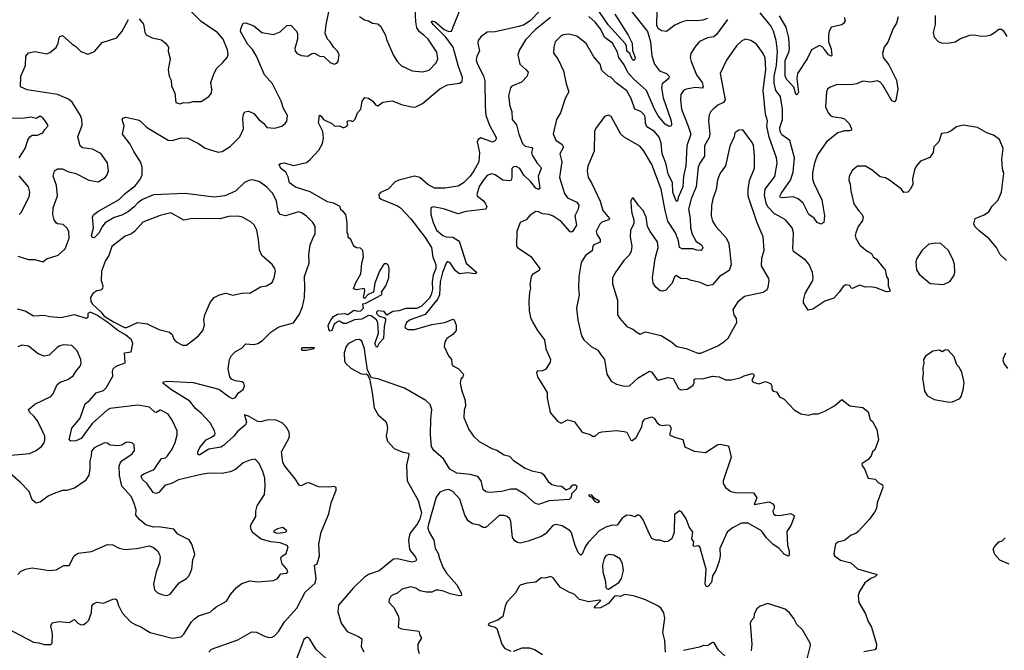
# Model space of a CAD drawing. Extents: x 2057697 to 2160550, y 827490 to 1016834.
# Tile 417 of 509: x 2099469 to 2106937, y 981280 to 986062. Entities that reach past the tile are written whole.
import ezdxf

# ---------------------------------------------------------------- set-up
doc = ezdxf.new("R2010")
doc.units = 0

msp = doc.modelspace()

# ---------------------------------------------------------------- linework, layer by layer
at = {"layer": '0CON20XD'}
for points in [[(2100375, 986070), (2100408.3, 986028.3), (2100418.8, 985968.8), (2100428.8, 985948.8), (2100475, 985926), (2100545, 985908.6), (2100575.6, 985885.6), (2100598, 985855), (2100596.2, 985825), (2100611.2, 985765), (2100595.8, 985685), (2100602, 985635), (2100617.1, 985605), (2100621.7, 985561.7), (2100645.8, 985505), (2100653.3, 985435), (2100685, 985423.3), (2100715, 985433.8), (2100747.3, 985432.7), (2100785, 985442.9), (2100847, 985443), (2100905, 985478.8), (2100924, 985505), (2100927.5, 985535), (2100918.8, 985585), (2100944.1, 985655.9), (2100963.9, 985696.1), (2101008.8, 985735), (2101043.3, 985775), (2101050, 985795), (2101044.4, 985835), (2101012.5, 985915), (2100969.2, 985965), (2100942.7, 985982.7), (2100845, 986049.2), (2100745, 986150.5)], [(2103984.3, 986105), (2104085.2, 985945), (2104115.3, 985885), (2104118.3, 985828.3), (2104137.5, 985775), (2104135, 985761.2), (2104125, 985753.8), (2104115, 985762), (2104098, 985805), (2104074.7, 985825), (2104071.3, 985865), (2104061.9, 985881.9), (2103935, 986021.5), (2103835.6, 986165.6)], [(2100903.8, 981265), (2100925, 981288.1), (2101125, 981359.1), (2101230.3, 981419.7), (2101265, 981417.8), (2101325, 981387.5), (2101357.9, 981377.9), (2101385, 981378.1), (2101401.4, 981388.6), (2101434.3, 981425), (2101478.9, 981495), (2101571.2, 981598.8), (2101635, 981720), (2101711.1, 981788.9), (2101718.7, 981821.3), (2101704.3, 981925.7), (2101726, 981935), (2101742.1, 981995), (2101739.5, 982085), (2101755.5, 982175), (2101813.8, 982315), (2101831.5, 982398.5), (2101870.8, 982495), (2101868.8, 982515), (2101855, 982521.4), (2101813.6, 982516.4), (2101735, 982520.7), (2101665, 982550.4), (2101645, 982547.9), (2101605, 982526.9), (2101590.6, 982530.6), (2101559.5, 982579.5), (2101475, 982684.4), (2101465, 982706.7), (2101454.1, 982785.9), (2101511.2, 982885), (2101516.8, 982905), (2101512.4, 982935), (2101490.8, 982975), (2101460, 983005), (2101415, 983025.3), (2101355, 983026.9), (2101295, 983013.5), (2101275, 983014.4), (2101205, 983056), (2101175, 983066.2), (2101188.7, 983008.7), (2101181.5, 982988.5), (2101121.8, 982938.2), (2101094.6, 982905), (2101016.3, 982833.7), (2100995, 982819.3), (2100904.7, 982805.3), (2100835, 982761.1), (2100822.2, 982762.2), (2100820.8, 982785), (2100835, 982818.1), (2100883.6, 982876.4), (2100925, 982895.6), (2100949.2, 982915), (2100952.9, 982925), (2100948.1, 982945), (2100914.4, 983005), (2100845, 983079.2), (2100802.4, 983112.4), (2100759.5, 983169.5), (2100620, 983255), (2100556.2, 983305), (2100563.8, 983315), (2100585, 983320.9), (2100785, 983310), (2100980.8, 983259.2), (2101065, 983196.2), (2101085, 983190), (2101102.5, 983195), (2101128.3, 983231.7), (2101165, 983256.7), (2101175.7, 983285), (2101168.8, 983305), (2101156.7, 983315), (2101103.2, 983323.2), (2101077, 983337), (2101062, 983355), (2101051.2, 983415), (2101061.2, 983485), (2101076, 983515), (2101105, 983546.2), (2101155, 983570.8), (2101185, 983602.9), (2101245, 983598.9), (2101275, 983605.6), (2101310.2, 983629.8), (2101375, 983693.6), (2101435, 983733.5), (2101545, 983762.5), (2101592, 983828), (2101613.1, 983885), (2101628.5, 983955), (2101633.3, 984035), (2101629.5, 984115), (2101664.5, 984215), (2101661.7, 984278.3), (2101673.1, 984355), (2101699.2, 984420.8), (2101710.7, 984439.3), (2101710, 984495), (2101693.8, 984525), (2101642, 984575), (2101607.6, 984597.6), (2101585, 984604.5), (2101485, 984575.8), (2101445, 984584.2), (2101429.6, 984609.6), (2101417.5, 984685), (2101388.6, 984745), (2101345, 984791.4), (2101303.6, 984823.6), (2101284.4, 984834.4), (2101235, 984847.1), (2101215, 984845.5), (2101175, 984826.5), (2101105, 984762.9), (2101025, 984725.3), (2100944.2, 984715.7), (2100725, 984744.7), (2100485, 984734.1), (2100402, 984698), (2100365, 984673.8), (2100337, 984643), (2100295, 984606.9), (2100245, 984580), (2100185, 984561.8), (2100117.4, 984522.6), (2100091.4, 984488.6), (2100070.9, 984445), (2100035, 984406.9), (2100019.7, 984409.7), (2100012.9, 984425), (2100029.2, 984485), (2100022.3, 984567.7), (2100031.2, 984585), (2100061.1, 984608.9), (2100225, 984698.9), (2100268.9, 984745), (2100347.7, 984805), (2100384.6, 984855), (2100397.3, 984885), (2100397.7, 984945), (2100384.6, 984985), (2100335, 985062.5), (2100308.1, 985118.1), (2100248.8, 985195), (2100261.2, 985255), (2100246.7, 985305), (2100255, 985316.2), (2100275, 985322), (2100365, 985302.5), (2100385, 985292), (2100428.8, 985248.8), (2100451.2, 985235), (2100595, 985148.6), (2100625, 985147.1), (2100695, 985165.5), (2100745, 985164.3), (2100825, 985124.2), (2100875, 985089.2), (2100975, 985058), (2101005, 985063.8), (2101065, 985100), (2101140, 985175), (2101166.9, 985235), (2101162.9, 985315), (2101165.6, 985345), (2101176.9, 985363.1), (2101205, 985367.5), (2101245, 985352), (2101285, 985302.5), (2101320, 985275), (2101345, 985244.2), (2101405, 985240.8), (2101457.5, 985255), (2101483.3, 985275), (2101495.9, 985294.1), (2101501.4, 985335), (2101469.4, 985389.4), (2101451.5, 985445), (2101386.4, 985575), (2101325.6, 985645), (2101265.6, 985785), (2101235, 985837.1), (2101200, 985875), (2101145, 985973.3), (2101145.9, 985994.1), (2101163.6, 986036.4), (2101185, 986038.8), (2101245, 986015.8), (2101305, 985965.8), (2101395, 985950), (2101445, 985970), (2101495, 986018), (2101525, 986020), (2101570, 985975), (2101576, 985956), (2101576, 985915), (2101556, 985845), (2101558.8, 985825), (2101575, 985806.7), (2101605, 985791.2), (2101655, 985786.7), (2101685, 985806.2), (2101705, 985808.8), (2101745, 985786.7), (2101775, 985782.5), (2101825, 985738.8), (2101855, 985726.2), (2101875, 985732), (2101885.5, 985744.5), (2101892.5, 985795), (2101879.2, 985825), (2101851.2, 985851.2), (2101825, 985894), (2101802.9, 985915), (2101787.3, 985957.3), (2101792.9, 986025), (2101812.9, 986122.9)], [(2103411.9, 986128.1), (2103343.2, 986056.8), (2103295.6, 986024.4), (2103255, 986011.4), (2103075, 985970.6), (2103015, 985967.5), (2102967.2, 985932.8), (2102946.9, 985905), (2102944.6, 985885), (2102957.8, 985825), (2102936.1, 985785), (2102932.3, 985755), (2102941.3, 985725), (2102987.4, 985637.4), (2102997.4, 985597.4), (2102999.2, 985405), (2103005.3, 985335), (2103033.2, 985263.2), (2103085.7, 985164.3), (2103075, 985143.3), (2103055, 985133.8), (2102966.2, 985166.2), (2102946.4, 985153.6), (2102940.3, 985135), (2102957.5, 985055), (2102951.1, 984985), (2102914.6, 984915), (2102885, 984874.6), (2102834.5, 984825), (2102795, 984801.1), (2102693.7, 984783.7), (2102615.4, 984784.6), (2102565, 984811.6), (2102505, 984865.8), (2102465, 984876.7), (2102345, 984845.9), (2102316.9, 984833.1), (2102265, 984776.4), (2102205, 984752.2), (2102192.3, 984737.7), (2102195.4, 984715), (2102210.5, 984700.5), (2102335, 984649.7), (2102356.8, 984635), (2102435, 984551.5), (2102545, 984410), (2102591.8, 984335), (2102601.8, 984261.8), (2102625, 984206.7), (2102624.5, 984175), (2102604.6, 984125), (2102597.6, 984075), (2102599.8, 984015), (2102589.3, 983975), (2102575, 983949), (2102515, 983887.2), (2102477.8, 983872.2), (2102397.2, 983872.8), (2102345, 983855.5), (2102300.2, 983849.8), (2102255, 983822.5), (2102235, 983850), (2102185, 983853.3), (2102176.7, 983845), (2102176.2, 983835), (2102195, 983814.3), (2102234.3, 983804.3), (2102243.3, 983795), (2102244.1, 983784.1), (2102233.8, 983735), (2102227.5, 983645), (2102195, 983610), (2102180.8, 983579.2), (2102175, 983578.1), (2102164.1, 983605), (2102190, 983685), (2102185.5, 983764.5), (2102175.7, 983785), (2102135.8, 983815.7), (2102115, 983818.7), (2102065, 983791.9), (2102008.8, 983785), (2101945, 983758.9), (2101925, 983759.4), (2101895, 983775.5), (2101885, 983772.2), (2101855, 983752.5), (2101837.1, 983705), (2101825, 983700), (2101815, 983712.5), (2101810, 983745), (2101832.5, 983787.5), (2101849.5, 983810.5), (2101880.8, 983829.2), (2101934.4, 983834.4), (2101955, 983827.5), (2102005, 983860), (2102031.2, 983851.2), (2102056.7, 983855), (2102077.5, 983875), (2102071.7, 983908.3), (2102095, 983912.5), (2102212.5, 983975), (2102217.5, 983985), (2102212.5, 983995), (2102246.7, 984045), (2102270, 984105), (2102272.5, 984175), (2102267, 984197), (2102255, 984210), (2102235, 984210), (2102225, 984200), (2102198.8, 984155), (2102163.8, 984065), (2102153.6, 983996.4), (2102112.4, 983977.6), (2102085, 983947.5), (2102077.5, 983955), (2102086.4, 984006.4), (2102082.5, 984022.5), (2102025, 984012.5), (2102001.7, 984021.7), (2102017.5, 984065), (2102056.7, 984135), (2102063.3, 984215), (2102077.5, 984265), (2102071.7, 984311.7), (2102055, 984330), (2102025, 984332.5), (2102010.7, 984340.7), (2101997.5, 984355), (2101980, 984395), (2101961.7, 984411.7), (2101960, 984435), (2101953.3, 984445), (2101953.3, 984525), (2101942.5, 984585), (2101926.4, 984606.4), (2101905, 984620), (2101900, 984645), (2101850, 984670), (2101805, 984681.4), (2101673.6, 984756.4), (2101562.2, 984792.2), (2101516.2, 984825), (2101505, 984870), (2101487.5, 984905), (2101448.8, 984935), (2101437, 984963), (2101448, 984972), (2101474.3, 984975.7), (2101545, 984956.7), (2101645, 984980), (2101670.6, 984999.4), (2101737.6, 985072.4), (2101765.3, 985124.7), (2101774.6, 985165), (2101768.9, 985215), (2101735, 985280), (2101742.5, 985337.5), (2101755, 985330), (2101772.5, 985305), (2101836.1, 985276.1), (2101860, 985255), (2101895, 985257.5), (2101925, 985242.9), (2101951.2, 985255), (2101957.5, 985265), (2101952.5, 985285), (2101960, 985295), (2101975, 985297.5), (2101995, 985290), (2102013, 985307), (2102032.5, 985355), (2102056.4, 985383.6), (2102067.5, 985445), (2102088.3, 985471.7), (2102115, 985466.7), (2102146.7, 985445), (2102167, 985417), (2102185, 985410), (2102223.6, 985436.4), (2102295, 985448), (2102365, 985418.1), (2102417.1, 985407.1), (2102455, 985398.2), (2102475, 985401.8), (2102525, 985426.8), (2102655, 985538.2), (2102715, 985567.4), (2102805, 985580.6), (2102825.8, 985594.2), (2102827.1, 985625), (2102796.8, 985706.8), (2102757, 985855), (2102700.7, 985930.7), (2102604.7, 986025), (2102593.4, 986046.6), (2102596.4, 986053.6), (2102620.8, 986045), (2102687.9, 985987.9), (2102725, 985972.9), (2102744.7, 985975.3), (2102810.8, 986139.2)], [(2103495, 986080), (2103382.3, 985987.7), (2103305, 985910), (2103261.4, 985835), (2103248.6, 985795), (2103262.5, 985725), (2103308.8, 985685), (2103325.7, 985665), (2103319.2, 985635), (2103275, 985587.5), (2103201.7, 985558.3), (2103192, 985545), (2103176, 985484), (2103187.2, 985407.2), (2103201.9, 985365), (2103204.4, 985305), (2103238, 985265), (2103254.4, 985195), (2103282.6, 985122.6), (2103302.7, 985102.7), (2103352.8, 985092.8), (2103357.8, 985085), (2103352, 985055), (2103356.1, 985035), (2103394.8, 984974.8), (2103422.9, 984945), (2103425.6, 984935), (2103402.1, 984875), (2103415, 984783.3), (2103405, 984775.8), (2103383.3, 984785), (2103345, 984833.5), (2103292.2, 984882.2), (2103262.2, 984935), (2103235, 984947.9), (2103214.6, 984945.4), (2103202.5, 984935), (2103202.5, 984865), (2103196, 984845), (2103185, 984840), (2103135, 984844.4), (2103074.6, 984884.6), (2103045, 984894.4), (2103015, 984881.9), (2102989.1, 984850.9), (2102955, 984798), (2102937.3, 984737.3), (2102942.5, 984725), (2102985, 984690), (2103003.1, 984665), (2103011.4, 984645), (2103005.4, 984624.6), (2102852, 984608), (2102795, 984590), (2102685, 984628), (2102605, 984643.3), (2102587.5, 984635), (2102588, 984585), (2102604.3, 984525), (2102630.8, 984465), (2102678.8, 984425), (2102705, 984416.7), (2102755, 984414.2), (2102795, 984388), (2102804.4, 984374.4), (2102856.5, 984215), (2102937.5, 984145), (2102924.4, 984135.6), (2102865, 984142.2), (2102805, 984134.6), (2102775, 984158.5), (2102735, 984217.8), (2102715, 984227.5), (2102705, 984216.2), (2102676, 984145), (2102657.4, 984075), (2102652.6, 983975), (2102640, 983945), (2102545, 983825.7), (2102430, 983785), (2102404.2, 983765), (2102391.2, 983735), (2102395, 983723.3), (2102412.9, 983712.9), (2102465, 983713.1), (2102595, 983751.8), (2102695, 983766.4), (2102755, 983790), (2102765.6, 983785.6), (2102780.8, 983745), (2102781.1, 983705), (2102755.7, 983675), (2102710, 983645), (2102695, 983616.7), (2102690, 983585), (2102722.6, 983512.6), (2102744, 983485), (2102746, 983455), (2102755, 983436.7), (2102795, 983417.5), (2102836.7, 983375), (2102831.2, 983355), (2102814.4, 983335.6), (2102810.6, 983305), (2102820.8, 983255), (2102849.2, 983175), (2102849.5, 983130.5), (2102841.2, 983101.2), (2102838.6, 983045), (2102875.6, 982955), (2102911.1, 982905), (2102955, 982863.3), (2103050.9, 982810.9), (2103087.4, 982797.4), (2103145, 982762), (2103185, 982753.3), (2103215, 982718.8), (2103302.1, 982662.1), (2103355, 982642), (2103426.7, 982625), (2103442.3, 982612.3), (2103478.8, 982558.8), (2103505, 982538), (2103545, 982526.2), (2103580, 982525), (2103615, 982497.5), (2103645, 982510), (2103665, 982533.5), (2103684.5, 982534.5), (2103694.4, 982525), (2103688.8, 982501.2), (2103654.3, 982465.7), (2103651.7, 982438.3), (2103637.7, 982422.3), (2103485, 982412.7), (2103405, 982384.2), (2103375.9, 982395.9), (2103302.2, 982462.2), (2103235, 982501.2), (2103195, 982502.4), (2103123.9, 982483.9), (2103035, 982476.8), (2103005, 982482.2), (2102985, 982498.8), (2102969.2, 982565), (2102945, 982597.7), (2102885, 982613.2), (2102785, 982623.3), (2102732.6, 982652.6), (2102685, 982731.1), (2102610.7, 982795), (2102593.2, 982825), (2102585.9, 982914.1), (2102587.5, 983035), (2102595.9, 983105), (2102583.1, 983145), (2102550.9, 983175), (2102388.9, 983268.9), (2102185, 983337.5), (2102137, 983347), (2102107.5, 983405), (2102090.5, 983525), (2102085.5, 983565), (2102064.5, 983624.5), (2102046.6, 983636.6), (2102020, 983635), (2101964.2, 983605.8), (2101945, 983582.9), (2101929.6, 983535), (2101932.5, 983472.5), (2101942, 983455), (2101980.7, 983420.7), (2102055, 983379.2), (2102075, 983374), (2102097.5, 983377.5), (2102108.3, 983368.3), (2102121.7, 983341.7), (2102144, 983235), (2102157.9, 983117.9), (2102188.8, 983065), (2102245.4, 983015.4), (2102252.5, 983002.5), (2102259.6, 982965), (2102248.6, 982905), (2102258.1, 982865), (2102310.7, 982810.7), (2102375, 982782.9), (2102418, 982775), (2102422, 982762), (2102402.7, 982685), (2102408.9, 982565), (2102492.1, 982415), (2102505, 982367.7), (2102516.7, 982325), (2102505.4, 982275), (2102484.7, 982235.3), (2102429.2, 982165), (2102417.1, 982115), (2102426.1, 982045), (2102471.5, 981985), (2102477.8, 981965), (2102474.2, 981955), (2102442.7, 981947.3), (2102335, 981974.2), (2102305, 981971.6), (2102196.8, 981883.2), (2102115, 981854.2), (2102085, 981835.3), (2101999.1, 981750.9), (2101887.6, 981622.4), (2101882.3, 981572.3), (2101908.5, 981485), (2101953, 981423), (2102040, 981385), (2102065, 981367.5), (2102060, 981305), (2102079.2, 981269.2)], [(2102047, 986087), (2102085, 986062), (2102115, 986053.8), (2102145, 986036.2), (2102185, 986030), (2102205, 986013.3), (2102244.3, 985944.3), (2102251.7, 985911.7), (2102305, 985790), (2102334, 985744), (2102365, 985712), (2102445, 985674.2), (2102525, 985666), (2102575, 985680), (2102628.8, 985735), (2102641.2, 985765), (2102634, 985815), (2102568.6, 985915), (2102535, 985944.4), (2102501.1, 985971.1), (2102481.3, 986001.3), (2102473.2, 986045), (2102470, 986145)], [(2104094.5, 986145), (2104231.7, 985971.7), (2104254.4, 985895), (2104265, 985787.5), (2104284.5, 985725), (2104323.1, 985675), (2104375.8, 985655), (2104394.4, 985635), (2104390.5, 985615), (2104343.2, 985575), (2104336.2, 985545), (2104350.8, 985470.8), (2104411.1, 985295), (2104412.5, 985265), (2104405, 985254), (2104395, 985252.5), (2104365, 985270.8), (2104313.2, 985333.2), (2104284.4, 985385), (2104223.6, 985525), (2104124, 985614), (2104082.7, 985662.7), (2104055, 985720.4), (2104014.8, 985774.8), (2104004.7, 985815), (2103965.3, 985885), (2103907.3, 985927.3), (2103871.6, 985995), (2103835, 986044), (2103785, 986087.7)], [(2104685, 986070.4), (2104651.7, 986058.3), (2104605, 986052.7), (2104535, 986056.9), (2104494, 986046), (2104438.9, 986021.1), (2104375, 985972.2), (2104336.9, 985976.9), (2104314.3, 985994.3), (2104302, 986015), (2104305.6, 986135)], [(2106132.5, 986085), (2106118.6, 986035), (2106094.7, 985995.3), (2106055, 985891.2), (2106025.7, 985855), (2106012.5, 985805), (2106018.8, 985775), (2106060.5, 985720.5), (2106120.5, 985605), (2106129.5, 985535), (2106115, 985452.5), (2106105, 985440), (2106085, 985446.2), (2106016.1, 985566.1), (2105995, 985589.4), (2105975, 985597.8), (2105925, 985589.4), (2105865, 985597.3), (2105815, 985576.9), (2105775, 985569.4), (2105669.1, 985570.9), (2105611.2, 985548.8), (2105596.2, 985535), (2105589.2, 985515), (2105580.9, 985400.9), (2105602, 985355), (2105618.8, 985335), (2105635, 985327.1), (2105699.3, 985319.3), (2105725, 985309.4), (2105759.4, 985275), (2105779.2, 985235), (2105776.7, 985223.3), (2105765, 985218.6), (2105725, 985220), (2105673.8, 985205), (2105587.5, 985135), (2105521.7, 985038.3), (2105500.4, 984985), (2105482.3, 984902.3), (2105483.4, 984855), (2105492, 984822), (2105554.4, 984695), (2105574.2, 984575), (2105568, 984525), (2105545, 984511.4), (2105517.5, 984525), (2105496.3, 984556.3), (2105455, 984585.8), (2105411.9, 984671.9), (2105375, 984702.7), (2105335, 984718.8), (2105255, 984711.1), (2105238.8, 984715), (2105235.7, 984725), (2105245, 984744), (2105314.8, 984845.2), (2105336.7, 984905), (2105345.2, 985015), (2105310, 985145), (2105249.9, 985189.9), (2105236.1, 985215), (2105234.3, 985245), (2105256, 985305), (2105255, 985383.3), (2105239.2, 985479.2), (2105205.2, 985525.2), (2105191, 985581), (2105192.8, 985635), (2105209.2, 985715), (2105216.5, 985825), (2105205.9, 985905), (2105185.9, 985975), (2105166.1, 986016.1), (2105086.2, 986115)], [(2105721.7, 986081.7), (2105730, 986055), (2105717.6, 986032.4), (2105705, 986024.3), (2105625, 986005.8), (2105608.3, 985971.7), (2105602.9, 985945), (2105604.6, 985895), (2105625, 985842.5), (2105628.8, 985791.2), (2105625, 985786.7), (2105605, 985796), (2105575, 985834.3), (2105555, 985857.8), (2105535, 985865.8), (2105475, 985834.2), (2105441.1, 985765), (2105369.2, 985655), (2105364, 985614), (2105376, 985514), (2105366.4, 985493.6), (2105355, 985497.5), (2105340.5, 985550.5), (2105285, 985612), (2105275.5, 985635.5), (2105275, 985754), (2105302.7, 985815), (2105308, 985842), (2105301.9, 985925), (2105283.1, 986005), (2105231.8, 986091.8)], [(2106413.3, 986095), (2106413.8, 986025), (2106396.7, 985965), (2106405, 985930), (2106435, 985897.5), (2106465, 985883.3), (2106525, 985886.2), (2106565, 985895.6), (2106605, 985920), (2106675, 985944), (2106705, 985948), (2106765, 985938), (2106805, 985940.8), (2106835, 985948.8), (2106864.2, 985965.8), (2106895, 985990), (2106915, 985990), (2106929.3, 985979.3), (2106956.7, 985935)], [(2099943.2, 985263.2), (2099940.9, 985305), (2099930.5, 985335), (2099866.7, 985436.7), (2099839.9, 985459.9), (2099755, 985494.7), (2099525, 985530), (2099475, 985553.3), (2099478, 985635), (2099512.5, 985715), (2099516.2, 985785), (2099535, 985810), (2099585, 985822.5), (2099674.4, 985804.4), (2099697.4, 985812.6), (2099745, 985851.2), (2099760, 985885), (2099768, 985925), (2099775, 985936.2), (2099795, 985942), (2099865, 985878.8), (2099895, 985860), (2099932, 985822), (2099985, 985801.2), (2099995, 985803.3), (2100037.7, 985822.3), (2100095, 985888.8), (2100205, 985923.8), (2100246.2, 985975), (2100295, 986063.3)], [(2104837.9, 986065), (2104755, 985949.5), (2104735, 985933.6), (2104685, 985925.6), (2104625, 985896.9), (2104589.4, 985855), (2104558.6, 985805), (2104555.7, 985775), (2104563.1, 985745), (2104602.1, 985645), (2104645, 985587.1), (2104652.9, 985555), (2104645, 985544.4), (2104595, 985547.1), (2104525, 985535.6), (2104505, 985524.2), (2104482.9, 985495), (2104480.5, 985455), (2104489.2, 985385), (2104538.4, 985255), (2104560.8, 985195), (2104529.5, 985105), (2104521.9, 984955), (2104503.9, 984875), (2104499.2, 984795), (2104464.2, 984715), (2104457.5, 984685), (2104447.5, 984685), (2104423.4, 984755), (2104420.6, 984825), (2104387.2, 984892.8), (2104369.6, 984975), (2104341.5, 985045), (2104334.2, 985125), (2104320.7, 985170.7), (2104285, 985213.9), (2104225, 985251.1), (2104216, 985275), (2104213.2, 985325), (2104205, 985340), (2104179.4, 985365), (2104134.3, 985384.3), (2104107.7, 985465), (2104075, 985521.9), (2103994.3, 985584.3), (2103955.3, 985625.3), (2103932, 985635), (2103885, 985676), (2103871.1, 985725), (2103825, 985780), (2103765, 985882), (2103695, 985938.8), (2103635, 985953.1), (2103592.1, 985947.9), (2103575, 985940), (2103530.8, 985895), (2103520.8, 985855), (2103518.8, 985808.8), (2103550.6, 985765), (2103593.8, 985673.8), (2103614.5, 985575), (2103634.2, 985515), (2103607.1, 985465), (2103570.8, 985355), (2103541.4, 985305), (2103515.8, 985195.8), (2103535, 985147.5), (2103585, 985115.6), (2103593.5, 985095), (2103566.9, 985045), (2103581.4, 984985), (2103570.8, 984919.2), (2103564.6, 984864.6), (2103600.9, 984745), (2103625, 984710.5), (2103695, 984677.3), (2103710, 984655), (2103705.5, 984625), (2103680.8, 984575), (2103693.3, 984505), (2103665, 984459.2), (2103655, 984451.4), (2103645, 984453.1), (2103575, 984531.5), (2103515, 984572.3), (2103485, 984585.4), (2103435, 984589.5), (2103405, 984604.4), (2103385, 984606.7), (2103341.2, 984578.8), (2103312, 984545), (2103266.2, 984525), (2103240, 984455), (2103236.7, 984345), (2103245, 984333.8), (2103345, 984265.8), (2103414.4, 984175), (2103408.8, 984161.2), (2103359.5, 984130.5), (2103347.7, 984112.3), (2103339.2, 984055), (2103344.3, 984025), (2103335.8, 983995), (2103330, 983925), (2103334.4, 983854.4)], [(2106955, 984236), (2106904.6, 984284.6), (2106876.9, 984335), (2106821.3, 984401.3), (2106744.6, 984464.6), (2106714, 984495), (2106705.8, 984515), (2106716.7, 984555), (2106785, 984582.5), (2106818.8, 984605), (2106845, 984648.8), (2106888.3, 984691.7), (2106916.8, 984753.2), (2106933.8, 984895), (2106923.9, 984933.9), (2106918.8, 985005), (2106927.5, 985085), (2106900, 985155), (2106855.5, 985185.5), (2106805, 985204), (2106735, 985246), (2106626.4, 985263.6), (2106575, 985250), (2106535, 985218.8), (2106505, 985203.8), (2106461.2, 985198.8), (2106440, 985135), (2106402.9, 985097.1), (2106398, 985055), (2106373, 985017), (2106301.2, 984988.8), (2106269.5, 984950.5), (2106256.2, 984925), (2106240, 984855), (2106242.5, 984815), (2106225, 984776.2), (2106205, 984753.3), (2106175, 984751.2), (2106156.7, 984776.7), (2106065.8, 984845.8), (2106035, 984862), (2105995, 984871.2), (2105935, 984922), (2105885, 984950.8), (2105825, 984951.2), (2105785, 984920), (2105761.2, 984875), (2105758, 984845), (2105768.6, 984815), (2105772.9, 984765), (2105795.6, 984665.6), (2105830.8, 984615), (2105860, 984585), (2105866.9, 984565), (2105861.7, 984538.3), (2105828.8, 984495), (2105810.8, 984445), (2105806.2, 984425), (2105810, 984405), (2105841.2, 984351.2), (2105896.4, 984306.4), (2105929.5, 984289.5), (2105943.8, 984265), (2105967, 984247), (2106015, 984186.2), (2106033.8, 984165), (2106043.8, 984115), (2106055.7, 984095), (2106057.5, 984045), (2106072.5, 984005), (2106068.3, 984001.7), (2106045, 983998), (2105965, 984028), (2105924.1, 984035.9), (2105885, 984034), (2105838.3, 984048.3), (2105785, 984022.5), (2105775, 984026.7), (2105765, 984046.2), (2105735, 984050.8), (2105715, 984038.8), (2105686, 983995), (2105645, 983950), (2105575, 983928.6), (2105485, 983865.8), (2105450.5, 983860.5), (2105413.3, 983915), (2105414, 983934), (2105425.8, 983985), (2105485.6, 984085), (2105488.6, 984105), (2105482.2, 984145), (2105456.7, 984205), (2105429.5, 984239.5), (2105338, 984305), (2105333.5, 984323.5), (2105337.5, 984445), (2105327.3, 984485), (2105277.1, 984545), (2105225.7, 984574.3), (2105195, 984591.1), (2105143.2, 984643.2), (2105130.4, 984670.4), (2105117.5, 984732.5), (2105122.6, 984777.4), (2105195.9, 984874.1), (2105214.5, 984975), (2105208.5, 985015), (2105155, 985170.8), (2105135.9, 985255), (2105140.3, 985295), (2105126.7, 985345), (2105108.2, 985528.2), (2105128.4, 985685), (2105122.4, 985772.4), (2105107.3, 985805), (2105056.6, 985876.6), (2105015, 985904.2), (2104975, 985914.4), (2104947.8, 985902.2), (2104907.1, 985865), (2104830, 985755), (2104782.2, 985655), (2104820, 985455), (2104806.7, 985435), (2104765.3, 985414.7), (2104728.6, 985385), (2104710.8, 985365), (2104699.7, 985340.3), (2104694.5, 985295), (2104703.4, 985195), (2104699.9, 985170.1), (2104663.2, 985105), (2104662.6, 985027.4), (2104628, 984975), (2104616.5, 984945), (2104601.3, 984795), (2104563, 984705), (2104542.1, 984625), (2104555.3, 984555), (2104557, 984485), (2104569.6, 984435), (2104601, 984381), (2104640.6, 984355), (2104650.6, 984335), (2104645, 984318.8), (2104635, 984313.1), (2104605, 984313.8), (2104575, 984323.4), (2104495, 984324.5), (2104474.3, 984335), (2104465.3, 984385), (2104443.5, 984445), (2104384.8, 984534.8), (2104364.1, 984614.1), (2104335, 984778), (2104263.3, 984965), (2104200.5, 985070.5), (2104174.1, 985104.1), (2104055, 985170.8), (2104030, 985195), (2103955, 985328.8), (2103935, 985337.5), (2103905, 985328), (2103835.8, 985235), (2103828.8, 985215), (2103826.9, 985065), (2103779.6, 984950.4), (2103772.2, 984915), (2103782.2, 984865), (2103806.3, 984826.3), (2103871.2, 984685), (2103893.2, 984615), (2103942.7, 984555), (2103936.5, 984543.5), (2103885, 984528), (2103868.3, 984511.7), (2103841.5, 984455), (2103846.7, 984435), (2103870.9, 984395), (2103870.9, 984375), (2103824.2, 984355), (2103816.7, 984345), (2103810.8, 984309.2), (2103760, 984275), (2103728, 984222), (2103710, 984115), (2103706.8, 984026.8), (2103713.1, 983975), (2103692.5, 983875), (2103703.6, 983783.6), (2103730, 983665), (2103748.8, 983635), (2103804.6, 983584.6), (2103855, 983556.2), (2103875.4, 983525.4), (2103904.3, 983485), (2103922.5, 983375), (2103955, 983322), (2103995, 983297.1), (2104057.3, 983282.7), (2104095, 983284.4), (2104160, 983345), (2104245, 983397.1), (2104265, 983388.8), (2104305, 983330), (2104325, 983330), (2104385, 983347.8), (2104425, 983340.8), (2104465, 983266.2), (2104485, 983254.2), (2104530.8, 983259.2), (2104575, 983288), (2104584.4, 983305), (2104585.8, 983334.2), (2104592.2, 983337.8), (2104658.9, 983341.1), (2104725, 983360), (2104775, 983354.2), (2104822.1, 983332.1), (2104865, 983330), (2104935, 983345.6), (2104965, 983361.5), (2105025, 983380), (2105036, 983375), (2105039.2, 983365), (2105023.3, 983325), (2105033, 983313), (2105075, 983300), (2105125, 983318.8), (2105164.1, 983304.1), (2105173.6, 983286.4), (2105175, 983260), (2105184.1, 983244.1), (2105209.2, 983239.2), (2105232.3, 983202.3), (2105267.5, 983185), (2105344.1, 983104.1), (2105395, 983072.5), (2105455, 983062.5), (2105487, 983073), (2105525, 983073.3), (2105575, 983092.5), (2105650, 983135), (2105705, 983182.5), (2105765, 983133.8), (2105865, 983120), (2105905, 983087.5), (2105919.3, 983029.3), (2105936.7, 983015), (2105970, 982955), (2105982, 982875), (2105955, 982800), (2105937.5, 982785), (2105926.7, 982755), (2105905, 982726.2), (2105857.5, 982695), (2105858.3, 982678.3), (2105876, 982656), (2105904.1, 982584.1), (2105957, 982577), (2105981.7, 982551.7), (2106012.5, 982535), (2106016, 982515), (2105973, 982397), (2105968, 982355), (2105953.2, 982326.8), (2105915, 982273.8), (2105829.3, 982180.7), (2105810, 982165), (2105776.2, 982153.8), (2105725, 982113.3), (2105675, 982100), (2105656.7, 982085), (2105643.8, 982015), (2105650, 981995), (2105695, 981963.8), (2105774.2, 981944.2), (2105825, 981896.7), (2105972.5, 981855), (2105955, 981836.2), (2105925, 981824), (2105879.1, 981790.9), (2105839.2, 981725), (2105829.2, 981695), (2105835, 981642.5), (2105885, 981556.7), (2105905, 981497.5), (2105929.2, 981455), (2105967.5, 981325), (2105966.2, 981295), (2105956.1, 981283.9), (2105872.3, 981267.7)], [(2099465, 985014.2), (2099510.8, 985085), (2099531.2, 985148.8), (2099546.2, 985175), (2099565, 985185.7), (2099605, 985186.2), (2099645, 985203.3), (2099659.5, 985230.5), (2099683.3, 985255), (2099683.3, 985265), (2099647.5, 985315), (2099625, 985330), (2099595, 985312.5), (2099555, 985323.8), (2099505, 985316), (2099305, 985310.6)], [(2099455, 984269.5), (2099535, 984244.5), (2099585, 984244.5), (2099645, 984226), (2099677.6, 984252.4), (2099705, 984258.9), (2099762.2, 984277.8), (2099815, 984324), (2099844, 984405), (2099841.2, 984455), (2099828, 984485), (2099799.1, 984509.1), (2099755, 984514.4), (2099745, 984520.8), (2099731.5, 984545), (2099721.5, 984585), (2099722.7, 984635), (2099756.3, 984726.3), (2099748.5, 984805), (2099724.2, 984875), (2099734, 984915), (2099755, 984930.8), (2099795, 984930.8), (2099835, 984911.4), (2099895, 984896.7), (2099995, 984844.3), (2100065, 984832.5), (2100118.8, 984865), (2100133.8, 984885), (2100142, 984915), (2100135, 984977.5), (2100085, 985048), (2100020.9, 985080.9), (2099945, 985090), (2099928, 985105), (2099911.1, 985175), (2099943.2, 985263.2)], [(2104635, 983532.1), (2104765, 983590), (2104816.9, 983623.1), (2104842.7, 983647.3), (2104908.6, 983765), (2104906.9, 983795), (2104889.4, 983825), (2104881.4, 983865), (2104925, 983931.2), (2104967.5, 983965), (2105107.5, 983995), (2105137.5, 984015), (2105146.4, 984033.6), (2105153.8, 984085), (2105150.5, 984100.5), (2105096, 984195), (2105099.4, 984255), (2105115.6, 984315), (2105108.9, 984415), (2105061.6, 984521.6), (2104995.4, 984725), (2104994.4, 984775), (2105005, 984842.5), (2105042.4, 984937.6), (2105043.3, 985035), (2105035, 985107.5), (2105025, 985132), (2104955, 985226), (2104925, 985224), (2104894, 985205), (2104888, 985175), (2104855.8, 985104.2), (2104822.9, 984955), (2104781.7, 984898.3), (2104762, 984848), (2104751.8, 984775), (2104725.7, 984705), (2104715.7, 984654.3), (2104714.4, 984575), (2104724.5, 984534.5), (2104749.2, 984495), (2104827.6, 984407.6), (2104848.6, 984365), (2104866.9, 984205), (2104850.5, 984159.5), (2104776.3, 984113.7), (2104725, 984051.8), (2104685, 984043.8), (2104629.5, 984069.5), (2104555, 984086), (2104533.9, 984096.1), (2104485, 984100.8), (2104445, 984121.2), (2104435, 984113.3), (2104416.9, 984065), (2104369.6, 984010.4), (2104345, 984003.1), (2104326.6, 984006.6), (2104295, 984034), (2104274.2, 984065), (2104268.9, 984105), (2104288.5, 984251.5), (2104312.9, 984335), (2104307.9, 984377.9), (2104252, 984455), (2104231.2, 984495), (2104222, 984565), (2104197.5, 984615), (2104162.7, 984652.7), (2104125, 984710), (2104115, 984710), (2104104, 984686), (2104106, 984635), (2104111.2, 984595), (2104127.5, 984545), (2104127.5, 984515), (2104102.5, 984465), (2104100.8, 984415), (2104111.2, 984345), (2104108, 984305), (2104093, 984277), (2104051.2, 984235), (2103990.3, 984149.7), (2103966, 984105), (2103965, 984060), (2104004.4, 983935), (2104004.2, 983825), (2104022, 983795), (2104075, 983736.2), (2104125, 983713.3), (2104145, 983693.8), (2104175, 983678), (2104215, 983694), (2104335, 983667.5), (2104415, 983617.1), (2104453.4, 983583.4), (2104525, 983568.1), (2104612.2, 983532.2), (2104635, 983532.1)], [(2099465, 984584), (2099479.3, 984600.7), (2099540.9, 984719.1), (2099546.2, 984755), (2099535.4, 984795), (2099465, 984878.8)], [(2100705, 983593.8), (2100735, 983594), (2100825.8, 983665), (2100859.2, 983705), (2100870, 983745), (2100865.8, 983785), (2100872.9, 983825), (2100915, 983916.7), (2100945, 983956.2), (2100985, 983976), (2101031.7, 983988.3), (2101085, 983971.9), (2101165, 983990.8), (2101215, 983989.2), (2101295, 984037.5), (2101342.5, 984045), (2101385, 984068.8), (2101400, 984105), (2101409.2, 984155), (2101405.6, 984175.6), (2101385, 984206), (2101305.7, 984275), (2101287.1, 984315), (2101281.8, 984395), (2101267.1, 984465), (2101246.6, 984506.6), (2101225, 984527.1), (2101158.8, 984565), (2101125, 984573.3), (2101055, 984570.5), (2100987.4, 984552.6), (2100825.5, 984554.5), (2100765, 984551.9), (2100715, 984541.9), (2100615, 984596.7), (2100535, 984578.1), (2100403, 984527), (2100340, 984455), (2100311.2, 984435), (2100270.6, 984419.4), (2100167.1, 984342.9), (2100145.5, 984275), (2100120.9, 984235), (2100090.9, 984155), (2100086.4, 984085), (2100100.5, 984045), (2100097.3, 984022.7), (2100085, 984010.8), (2100054.5, 984005.5), (2100024.2, 983985), (2100005.6, 983955), (2100008.5, 983925), (2100020.5, 983905), (2100086.8, 983845), (2100107.1, 983817.1), (2100179.9, 983769.9), (2100265, 983728.5), (2100281.8, 983728.2), (2100362.5, 983765), (2100401.5, 983761.5), (2100435.5, 983755.5), (2100525, 983712.9), (2100605, 983692.5), (2100625.5, 983675.5), (2100638.7, 983638.7), (2100655, 983618.8), (2100705, 983593.8)], [(2106475, 984054.2), (2106523, 984077), (2106555, 984120), (2106563.3, 984145), (2106560, 984205), (2106546.2, 984245), (2106511.4, 984315), (2106455, 984363.8), (2106415, 984368.8), (2106365, 984358.8), (2106313.8, 984315), (2106275, 984252.5), (2106267.5, 984225), (2106272, 984165), (2106292, 984132), (2106375, 984061.2), (2106475, 984054.2)], [(2099315, 981474.3), (2099575, 981341.9), (2099615, 981336), (2099655, 981323.3), (2099705, 981323.8), (2099716.1, 981333.9), (2099718, 981405), (2099706.2, 981465), (2099715, 981488.8), (2099765, 981498.8), (2099845, 981490.8), (2099885, 981513.3), (2099911.2, 981485), (2099935, 981474), (2099953.9, 981476.1), (2099972.3, 981487.7), (2099992.7, 981507.3), (2100007.5, 981545), (2100014.2, 981565), (2100016.2, 981615), (2100028.3, 981631.7), (2100054.1, 981645.9), (2100105, 981638), (2100175, 981668), (2100195, 981668.8), (2100205, 981662.5), (2100218.3, 981618.3), (2100245.7, 981565), (2100310, 981495), (2100345, 981474.2), (2100388.3, 981458.3), (2100460, 981415), (2100625, 981372.5), (2100695, 981382.2), (2100715, 981401.4), (2100771.9, 981495), (2100795, 981517.5), (2100825, 981542), (2100915, 981568.8), (2100939.2, 981590.8), (2100959.5, 981610.5), (2101037.7, 981652.3), (2101068.3, 981701.7), (2101113.2, 981756.8), (2101155, 981786.2), (2101215, 981805.8), (2101275, 981798), (2101395, 981810), (2101425.7, 981824.3), (2101450.6, 981859.4), (2101495, 981864), (2101503.3, 981875), (2101496.2, 981895), (2101460, 981935), (2101450, 981975), (2101455, 981991.2), (2101490, 982015), (2101505.9, 982064.1), (2101499.2, 982075), (2101445, 982094.3), (2101373.4, 982103.4), (2101301.6, 982121.6), (2101235, 982173.8), (2101224, 982195), (2101220, 982215), (2101225.8, 982235), (2101260, 982295), (2101260.8, 982335), (2101270, 982375), (2101325, 982462.5), (2101330.8, 982525), (2101328.5, 982585), (2101313.3, 982635), (2101285, 982696.2), (2101255, 982730), (2101215, 982722), (2101165, 982701.2), (2101105, 982652), (2101065, 982632.5), (2101005, 982620), (2100907.3, 982622.7), (2100845, 982613.3), (2100675, 982572.3), (2100625, 982546.4), (2100571.4, 982528.6), (2100524.2, 982475.8), (2100505, 982470), (2100485, 982474.2), (2100435, 982541.9), (2100400.6, 982575), (2100390, 982595), (2100392.5, 982605), (2100411.2, 982618.8), (2100488.1, 982651.9), (2100545, 982735.6), (2100575, 982740.5), (2100591.5, 982755), (2100625.6, 982805), (2100648.6, 982855), (2100663.1, 982915), (2100663, 982943), (2100625.6, 983025), (2100595, 983070.8), (2100545, 983099.4), (2100535, 983100.6), (2100505, 983083.5), (2100495, 983085.5), (2100453.5, 983123.5), (2100365, 983139.7), (2100154.5, 983114.5), (2100135, 983104.6), (2100019, 983001), (2099935, 982886.5), (2099895, 982868.6), (2099857, 982867), (2099843.8, 982875), (2099866, 982965), (2099928.7, 983041.3), (2099965, 983148.8), (2100000, 983175), (2100048.3, 983231.7), (2100105, 983250.5), (2100125, 983270.6), (2100175, 983360), (2100172.9, 983395), (2100178.6, 983415), (2100201.2, 983435), (2100269.2, 983460.8), (2100263.4, 983536.6), (2100315.7, 983544.3), (2100326.7, 983606.7), (2100316.7, 983635), (2100272, 983672), (2100214.7, 983704.7), (2100137.1, 983767.1), (2100055, 983822.5), (2100005, 983844.4), (2099987.1, 983835), (2099985.6, 983804.4), (2099975, 983795.6), (2099885, 983824.5), (2099781.7, 983801.7), (2099698, 983808), (2099655, 983818.2), (2099575, 983814.3), (2099510.7, 983850.7), (2099453, 983867)], [(2103334.4, 983854.4), (2103344.2, 983805), (2103362.5, 983765), (2103395.8, 983705), (2103448.6, 983635), (2103460.8, 983565), (2103496, 983485), (2103493.3, 983465), (2103459.3, 983410.7), (2103435, 983400), (2103395, 983396.2), (2103388.8, 983385), (2103396, 983355), (2103469.2, 983235), (2103470, 983195), (2103493, 983083), (2103547.9, 983017.9), (2103575, 983002), (2103625, 983028), (2103675, 983016.2), (2103735, 982933.3), (2103795, 982916.7), (2103815, 982903.3), (2103835, 982903.8), (2103865, 982932.5), (2103885, 982936.7), (2103995.9, 982945.9), (2104055, 982940), (2104075, 982933.3), (2104105, 982873.3), (2104115, 982870), (2104145, 982892.5), (2104187.5, 982975), (2104196, 983015), (2104214.4, 983035.6), (2104265, 983050), (2104280.7, 983040.7), (2104305, 983005.8), (2104325, 982990), (2104345, 982984.4), (2104375, 982990.5), (2104397.8, 982987.8), (2104410, 982965), (2104398.8, 982915), (2104435, 982896.9), (2104498.1, 982878.1), (2104515, 982823.3), (2104585, 982790.8), (2104671.2, 982778.8), (2104765, 982841.2), (2104785, 982844), (2104840.7, 982830.7), (2104849.2, 982819.2), (2104865.7, 982745), (2104804, 982565), (2104806.2, 982545), (2104823.2, 982513.2), (2104863.7, 982483.7), (2104895, 982475.7), (2105035, 982473.8), (2105060, 982435), (2105040, 982385), (2105155, 982406.5), (2105180.8, 982390.8), (2105192.1, 982375), (2105190.9, 982355), (2105180.6, 982335), (2105186, 982315), (2105205, 982302.5), (2105250, 982305), (2105315, 982316.2), (2105342.5, 982302.5), (2105342, 982285), (2105317.8, 982225), (2105288.2, 982181.8), (2105293.1, 982075), (2105305.7, 982034.3), (2105306.2, 982003.8), (2105297, 981993), (2105267.7, 982007.7), (2105227.5, 982055), (2105185, 982083.3), (2105133.6, 982133.6), (2105095.8, 982185), (2104995, 982244.2), (2104945, 982244), (2104875, 982209.4), (2104834.5, 982175.5), (2104779.3, 982050.7), (2104781.1, 981995), (2104775.5, 981955), (2104748.1, 981885), (2104724.2, 981845), (2104716.2, 981795), (2104685, 981760), (2104675, 981763.3), (2104668.1, 981785), (2104676.7, 981895), (2104628, 982065), (2104615, 982071.9), (2104585, 982066.2), (2104576.2, 982075), (2104581.7, 982101.7), (2104567.5, 982125), (2104574, 982175), (2104547.1, 982215), (2104525, 982276.7), (2104489.3, 982329.3), (2104475, 982336.7), (2104435, 982310), (2104434.4, 982175), (2104415.8, 982125), (2104385, 982104.4), (2104361.7, 982101.7), (2104325, 982114), (2104293.9, 982113.9), (2104265, 982128.8), (2104245, 982160), (2104198.3, 982268.3), (2104181.2, 982295), (2104165, 982305.8), (2104155, 982305.8), (2104135, 982292), (2104105, 982302.9), (2104075, 982304.2), (2104039.3, 982280.7), (2104000.5, 982229.5), (2103955, 982225.4), (2103915, 982213.2), (2103865, 982184.5), (2103781.9, 982098.1), (2103759.2, 982065), (2103735, 982010), (2103725, 982001.2), (2103705, 982021.2), (2103682.3, 982075), (2103655, 982171.2), (2103644.5, 982184.5), (2103585, 982222.5), (2103535, 982232.9), (2103514.2, 982225), (2103456.3, 982163.7), (2103425, 982142.9), (2103325, 982106.7), (2103265, 982093.1), (2103245, 982096.9), (2103225, 982109.2), (2103208.1, 982135), (2103195, 982257.5), (2103187.2, 982277.2), (2103166.2, 982295), (2103145, 982302.5), (2103105, 982302.5), (2103005, 982211.5), (2102985, 982211.5), (2102955, 982228.9), (2102905, 982239.4), (2102871.4, 982261.4), (2102846.4, 982305), (2102807.1, 982427.1), (2102755, 982484.3), (2102725, 982500), (2102694.6, 982495.4), (2102655, 982479.2), (2102627.8, 982442.2), (2102567.3, 982225), (2102565.4, 982205), (2102574.2, 982175.8), (2102610, 982115), (2102621.4, 982055), (2102644.3, 982015), (2102653.1, 981975), (2102681.8, 981905), (2102706.2, 981865), (2102785, 981777.1), (2102818.8, 981715), (2102820, 981695), (2102805, 981692.5), (2102735, 981708.6), (2102685, 981729.1), (2102645, 981736.9), (2102625, 981735.8), (2102595, 981720.6), (2102555, 981720.9), (2102505, 981731.9), (2102475, 981750.6), (2102435, 981762), (2102367.3, 981742.7), (2102335, 981713.8), (2102295, 981697.5), (2102282.5, 981685), (2102272, 981665), (2102270, 981645), (2102306.2, 981605), (2102342, 981535), (2102345.7, 981515), (2102340, 981455), (2102365, 981443.1), (2102496.2, 981425), (2102504, 981395), (2102517.5, 981375), (2102490, 981325), (2102488.3, 981291.7), (2102498.8, 981255)], [(2099405, 982758.6), (2099545, 982772.9), (2099588.7, 982791.3), (2099634, 982825), (2099655, 982853.8), (2099661.1, 982875), (2099659.1, 982905), (2099646, 982936), (2099605, 983020), (2099576.5, 983056.5), (2099542.5, 983085), (2099535.8, 983105), (2099585, 983146.4), (2099706.4, 983203.6), (2099722.5, 983225), (2099754, 983295), (2099777.6, 983312.4), (2099835, 983334), (2099875, 983361.2), (2099894, 983395), (2099929.2, 983435), (2099935.7, 983455), (2099932.9, 983485), (2099905, 983551.2), (2099865, 983590.8), (2099804.2, 983595.8), (2099775, 983589.2), (2099753.4, 983576.6), (2099692.7, 983517.3), (2099655, 983511.4), (2099609.1, 983529.1), (2099535, 983585.6), (2099485, 983592.9), (2099455, 983580.8)], [(2101645, 983554.4), (2101614.6, 983554.6), (2101607.1, 983565), (2101615, 983576.4), (2101702.5, 983575), (2101700, 983565), (2101645, 983554.4)], [(2106520.5, 983160.5), (2106545, 983164), (2106599.5, 983190.5), (2106610, 983205), (2106625.7, 983255), (2106631.7, 983311.7), (2106615, 983390), (2106596.1, 983426.1), (2106577.5, 983445), (2106556.1, 983506.1), (2106508.3, 983558.3), (2106485, 983556.7), (2106465, 983543.3), (2106445, 983556.7), (2106395, 983547.5), (2106340, 983510), (2106323.3, 983485), (2106326.7, 983455), (2106318.8, 983425), (2106321.2, 983375), (2106316.2, 983345), (2106332.9, 983245), (2106353.3, 983213.3), (2106405, 983181.5), (2106520.5, 983160.5)], [(2106965, 983416.2), (2106935.8, 983455), (2106928.6, 983475), (2106930, 983495), (2106948, 983535)], [(2099455, 981854), (2099475, 981876.2), (2099514.1, 981895.9), (2099564.2, 981905.8), (2099695, 981883.8), (2099745, 981889.2), (2099805, 981922.9), (2099845, 981923.8), (2099881.4, 981995), (2099912.8, 982017.2), (2100015, 982028.9), (2100135, 982082), (2100175, 982078.8), (2100225, 982053.8), (2100266.1, 982043.9), (2100355, 982050.8), (2100455, 982072.5), (2100485, 982060), (2100514.4, 982034.4), (2100530.8, 982005), (2100534.2, 981985), (2100529.1, 981940.9), (2100504.2, 981875), (2100484.2, 981785), (2100493, 981737), (2100515, 981716.2), (2100555, 981700), (2100585, 981696), (2100611.2, 981705), (2100678.1, 981791.9), (2100735.6, 981824.4), (2100755, 981846.7), (2100776.1, 981896.1), (2100782.5, 981965), (2100797.1, 982005), (2100795, 982020), (2100774.4, 982084.4), (2100755, 982117.5), (2100669.5, 982159.5), (2100638.8, 982198.8), (2100525, 982215.6), (2100485, 982214.6), (2100425, 982231.5), (2100379.6, 982269.6), (2100351.1, 982305), (2100351.9, 982345), (2100335, 982401.2), (2100314.3, 982445), (2100243.5, 982525), (2100226.8, 982605), (2100223.1, 982675), (2100230.8, 982699.2), (2100245, 982717.5), (2100321.3, 982768.7), (2100340, 982795), (2100338.6, 982838.6), (2100325, 982851.2), (2100295, 982857.1), (2100275, 982855.6), (2100245, 982836.2), (2100215, 982830), (2100155, 982836.2), (2100131.7, 982851.7), (2100113.6, 982853.6), (2100033.3, 982815), (2100015, 982790), (2100012.5, 982755), (2100000.8, 982715), (2100000.8, 982655), (2099992.7, 982607.3), (2099965.5, 982564.5), (2099885, 982508.9), (2099825, 982492.5), (2099795, 982490.9), (2099723.1, 982466.9), (2099685, 982447.8), (2099625, 982401.9), (2099595, 982395.8), (2099565, 982420), (2099540, 982485), (2099472.5, 982555), (2099378.6, 982635)], [(2103855, 982397.5), (2103836, 982405), (2103819.7, 982429.7), (2103809.5, 982439.5), (2103790, 982445), (2103786.2, 982455), (2103795, 982462), (2103805, 982458), (2103820, 982440), (2103861.2, 982415), (2103864, 982405), (2103855, 982397.5)], [(2101425, 982167.5), (2101485, 982174.7), (2101495.5, 982185.5), (2101465, 982210.8), (2101425, 982201.1), (2101396.7, 982185), (2101396.7, 982175), (2101425, 982167.5)], [(2106975, 981933.3), (2106903.9, 981963.9), (2106865, 982007.5), (2106853.9, 982046.1), (2106862.5, 982065), (2106895, 982102.5), (2106920.7, 982109.3), (2106945, 982133.3)], [(2103935, 981744.4), (2104014.5, 981795), (2104033.5, 981825), (2104048.9, 981885), (2104041.9, 981935), (2104025, 981974), (2103975, 982000.8), (2103935, 982005.8), (2103915, 981996), (2103901.2, 981975), (2103890.6, 981925), (2103893.5, 981875), (2103911.5, 981801.5), (2103915.6, 981755.6), (2103924.6, 981744.6), (2103935, 981744.4)], [(2104368.6, 981265), (2104363.3, 981355), (2104347.5, 981415), (2104363, 981523), (2104353.8, 981565), (2104335.6, 981595.6), (2104315, 981614.2), (2104215, 981663.5), (2104125, 981691.9), (2104058.3, 981701.7), (2104025, 981686.7), (2103995, 981693.5), (2103980, 981690), (2103935.6, 981634.4), (2103875, 981600.5), (2103835, 981598), (2103826.2, 981605), (2103834.6, 981615.4), (2103878.3, 981658.3), (2103865, 981660.8), (2103785, 981646.2), (2103715, 981666), (2103674.4, 981704.4), (2103635, 981720), (2103568.9, 981758.9), (2103515, 981830), (2103495, 981840), (2103455, 981827.5), (2103425, 981829.2), (2103384.3, 981795.7), (2103315, 981790), (2103266.4, 981773.6), (2103257.5, 981765), (2103228.8, 981715), (2103164.2, 981645), (2103150.8, 981615), (2103132.9, 981535), (2103095, 981508.8), (2103033.3, 981485), (2103022.5, 981475), (2103037.5, 981465), (2103076.1, 981456.1), (2103088.6, 981445), (2103126, 981325), (2103147.5, 981295), (2103195, 981272.5)], [(2105442.9, 981215), (2105468, 981315), (2105463.8, 981335), (2105405.8, 981435.8), (2105363.3, 981475), (2105340.9, 981520.9), (2105308, 981565), (2105275, 981590.8), (2105145, 981633.8), (2105085, 981613.3), (2105060, 981595), (2105041.2, 981555), (2105036.7, 981525), (2105016.4, 981503.6), (2105009.5, 981485), (2105023.1, 981325), (2105016.7, 981276.7)], [(2101795, 981216.2), (2101717.8, 981285), (2101670, 981365), (2101656.4, 981376.4), (2101645, 981377.6), (2101625, 981362.5), (2101595, 981281.2), (2101567.8, 981215)], [(2103215, 981273.8), (2103281.3, 981298.7), (2103335, 981298.9), (2103373.3, 981285), (2103435, 981247.1)], [(2104817.9, 981237.9), (2104770.5, 981280.5), (2104736.4, 981336.4), (2104725, 981340), (2104685, 981312.5), (2104655, 981316.2), (2104625, 981302.9), (2104505, 981278.1)]]:
    msp.add_lwpolyline(points, dxfattribs=at)

doc.saveas('drawing.dxf')
